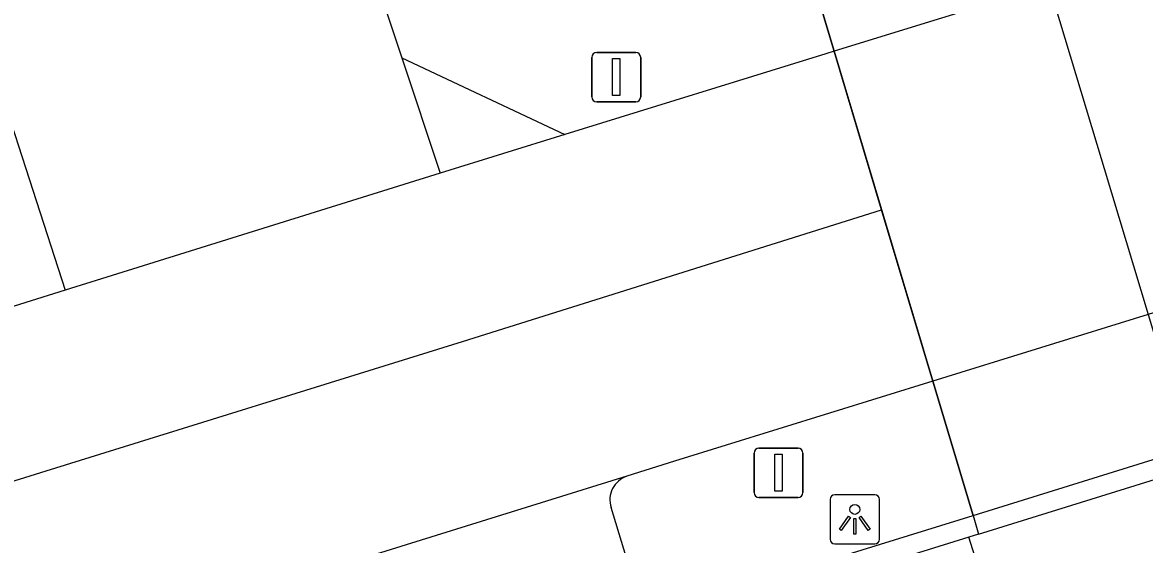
# Model space of a CAD drawing. Extents: x 160806 to 161707, y 383697 to 384148.
# Drawn here: x 161124.06 to 161146.77, y 383833.1 to 383843.68 of the extents above; entities that cross this region are included whole.
import ezdxf

# ---------------------------------------------------------------- set-up
doc = ezdxf.new("R2010")
doc.units = 0
for name, color, linetype in [('IMGEO_Berm_groen', 7, 'Continuous'), ('IMGEO_Fietspad_gesloten', 7, 'Continuous'), ('IMGEO_Groenvoorziening', 7, 'Continuous'), ('IMGEO_Lichtpunt', 7, 'Continuous'), ('IMGEO_Muur', 7, 'Continuous'), ('IMGEO_OVBaan_gesloten', 7, 'Continuous'), ('IMGEO_Rijbaan_lokaal_gesloten', 7, 'Continuous'), ('IMGEO_Rijbaan_lokaal_open', 7, 'Continuous'), ('IMGEO_Tunneldeel', 7, 'Continuous'), ('IMGEO_Verkeersbordpaal', 7, 'Continuous'), ('IMGEO_Voetpad_open', 7, 'Continuous')]:
    doc.layers.add(name, color=color, linetype=linetype)

msp = doc.modelspace()

# ---------------------------------------------------------------- linework, layer by layer
at = {"layer": 'IMGEO_Berm_groen'}
msp.add_lwpolyline([(161143.295, 383833.692), (161142.482, 383836.411)], dxfattribs=at)
at = {"layer": 'IMGEO_Fietspad_gesloten'}
msp.add_lwpolyline([(161142.416, 383852.446), (161142.534, 383852.055), (161144.827, 383844.441), (161145.8, 383841.21), (161146.837, 383837.764), (161147.656, 383835.045), (161147.77, 383834.67)], dxfattribs=at)
at = {"layer": 'IMGEO_Groenvoorziening'}
msp.add_lwpolyline([(161140.482, 383843.096), (161138.194, 383850.745)], dxfattribs=at)
at = {"layer": 'IMGEO_Lichtpunt'}
for p, q in [((161140.404, 383834.015), (161140.404, 383833.208)), ((161140.404, 383834.015), (161140.404, 383833.208)), ((161141.306, 383834.11), (161140.498, 383834.11)), ((161141.306, 383834.11), (161140.498, 383834.11)), ((161141.4, 383833.208), (161141.4, 383834.015)), ((161141.4, 383833.208), (161141.4, 383834.015)), ((161140.498, 383833.114), (161141.306, 383833.114)), ((161140.498, 383833.114), (161141.306, 383833.114))]:
    msp.add_line(p, q, dxfattribs=at)
for points in [[(161140.778, 383833.679), (161140.817, 383833.651), (161140.629, 383833.389), (161140.591, 383833.416), (161140.778, 383833.679)], [(161140.88, 383833.631), (161140.927, 383833.631), (161140.927, 383833.309), (161140.88, 383833.309), (161140.88, 383833.631)], [(161140.99, 383833.651), (161141.028, 383833.678), (161141.215, 383833.416), (161141.176, 383833.388), (161140.99, 383833.651)]]:
    msp.add_lwpolyline(points, dxfattribs=at)
msp.add_circle((161140.903, 383833.813), 0.0994, dxfattribs=at)
for centre, start, end in [((161140.498, 383834.015), 90, 180), ((161140.498, 383834.015), 90, 180), ((161141.306, 383834.015), 0, 90), ((161141.306, 383834.015), 0, 90), ((161140.498, 383833.208), 180, 270), ((161140.498, 383833.208), 180, 270), ((161141.306, 383833.208), 270, 0), ((161141.306, 383833.208), 270, 360)]:
    msp.add_arc(centre, 0.0946, start, end, dxfattribs=at)
at = {"layer": 'IMGEO_Muur'}
for points in [[(161143.295, 383833.692), (161147.656, 383835.045), (161154.847, 383837.278), (161156.904, 383837.916)], [(161143.408, 383833.314), (161147.77, 383834.67)], [(161136.649, 383831.629), (161143.295, 383833.692)], [(161143.295, 383833.692), (161143.408, 383833.314)], [(161143.213, 383833.254), (161141.367, 383832.68), (161136.784, 383831.256), (161136.551, 383831.172), (161126.303, 383827.946), (161126.056, 383827.868), (161125.992, 383827.848), (161125.46, 383827.681), (161086.399, 383815.384), (161086.504, 383814.998)], [(161143.408, 383833.314), (161143.213, 383833.254)]]:
    msp.add_lwpolyline(points, dxfattribs=at)
at = {"layer": 'IMGEO_OVBaan_gesloten'}
for points in [[(161151.764, 383846.764), (161151.824, 383846.609), (161150.124, 383846.082), (161145.114, 383844.53), (161144.827, 383844.441), (161140.482, 383843.096)], [(161140.482, 383843.096), (161140.315, 383843.044), (161135.037, 383841.409)], [(161141.444, 383839.88), (161140.482, 383843.096)], [(161135.037, 383841.409), (161132.513, 383840.627)], [(161132.513, 383840.627), (161124.928, 383838.252)], [(161156.084, 383840.634), (161154.948, 383840.282), (161154.024, 383839.995), (161146.837, 383837.764), (161142.482, 383836.411)], [(161080.212, 383816.06), (161080.507, 383817.662), (161081, 383819.203), (161081.74, 383820.251), (161082.788, 383821.423), (161084.584, 383822.638), (161086.795, 383823.519), (161094.8, 383825.75), (161100.542, 383827.341), (161110.326, 383830.192), (161115.848, 383831.883), (161124.542, 383834.598), (161132.962, 383837.214), (161141.444, 383839.88)], [(161142.482, 383836.411), (161141.444, 383839.88)], [(161124.928, 383838.252), (161120.065, 383836.729), (161120.017, 383836.894)], [(161142.482, 383836.411), (161137.255, 383834.789), (161136.291, 383834.484)], [(161136.291, 383834.484), (161122.368, 383830.155), (161122.432, 383829.933)]]:
    msp.add_lwpolyline(points, dxfattribs=at)
at = {"layer": 'IMGEO_Rijbaan_lokaal_gesloten'}
for points in [[(161125.724, 383860.653), (161127.533, 383854.899), (161128.653, 383852.066), (161130.01, 383848.147), (161131.736, 383842.961)], [(161131.736, 383842.961), (161132.513, 383840.627)], [(161123.615, 383842.308), (161124.928, 383838.252)], [(161136.649, 383831.629), (161135.971, 383833.854)]]:
    msp.add_lwpolyline(points, dxfattribs=at)
msp.add_arc((161136.444, 383834.01), 0.498, 107.8524, 198.2922, dxfattribs=at)
at = {"layer": 'IMGEO_Rijbaan_lokaal_open'}
msp.add_lwpolyline([(161131.736, 383842.961), (161135.037, 383841.409)], dxfattribs=at)
at = {"layer": 'IMGEO_Tunneldeel'}
msp.add_lwpolyline([(161154.024, 383847.47), (161153.895, 383847.899), (161153.748, 383848.385), (161153.573, 383848.966), (161151.776, 383854.928), (161151.661, 383855.311), (161149.611, 383854.676), (161142.416, 383852.446), (161138.086, 383851.104), (161138.194, 383850.745), (161140.482, 383843.096), (161142.482, 383836.411), (161143.295, 383833.692), (161143.408, 383833.314), (161147.77, 383834.67), (161154.96, 383836.906), (161157.016, 383837.543), (161156.904, 383837.916), (161156.084, 383840.634)], close=True, dxfattribs=at)
at = {"layer": 'IMGEO_Verkeersbordpaal'}
for p, q in [((161135.681, 383843.07), (161136.471, 383843.07)), ((161136.471, 383843.07), (161135.681, 383843.07)), ((161135.581, 383842.17), (161135.581, 383842.97)), ((161135.581, 383842.97), (161135.581, 383842.17)), ((161136.571, 383842.97), (161136.571, 383842.17)), ((161136.571, 383842.17), (161136.571, 383842.97)), ((161136.471, 383842.07), (161135.681, 383842.07)), ((161135.681, 383842.07), (161136.471, 383842.07)), ((161138.864, 383834.156), (161138.864, 383834.956)), ((161138.864, 383834.956), (161138.864, 383834.156)), ((161138.964, 383835.056), (161139.754, 383835.056)), ((161139.754, 383835.056), (161138.964, 383835.056)), ((161139.854, 383834.956), (161139.854, 383834.156)), ((161139.854, 383834.156), (161139.854, 383834.956)), ((161139.754, 383834.056), (161138.964, 383834.056)), ((161138.964, 383834.056), (161139.754, 383834.056))]:
    msp.add_line(p, q, dxfattribs=at)
for points in [[(161136.001, 383842.945), (161136.151, 383842.945), (161136.151, 383842.195), (161136.001, 383842.195), (161136.001, 383842.945)], [(161139.284, 383834.931), (161139.434, 383834.931), (161139.434, 383834.181), (161139.284, 383834.181), (161139.284, 383834.931)]]:
    msp.add_lwpolyline(points, dxfattribs=at)
for centre, start, end in [((161135.681, 383842.97), 90, 180), ((161135.681, 383842.97), 90, 180), ((161136.471, 383842.97), 0, 90), ((161136.471, 383842.97), 360, 90), ((161135.681, 383842.17), 180, 270), ((161135.681, 383842.17), 180, 270), ((161136.471, 383842.17), 270, 0), ((161136.471, 383842.17), 270, 0), ((161138.964, 383834.956), 90, 180), ((161138.964, 383834.956), 90, 180), ((161139.754, 383834.956), 0, 90), ((161139.754, 383834.956), 360, 90), ((161138.964, 383834.156), 180, 270), ((161138.964, 383834.156), 180, 270), ((161139.754, 383834.156), 270, 0), ((161139.754, 383834.156), 270, 0)]:
    msp.add_arc(centre, 0.1, start, end, dxfattribs=at)
at = {"layer": 'IMGEO_Voetpad_open'}
for points in [[(161142.416, 383852.446), (161138.086, 383851.104), (161138.194, 383850.745), (161140.482, 383843.096), (161142.482, 383836.411), (161143.295, 383833.692), (161143.408, 383833.314), (161147.77, 383834.67)], [(161086.504, 383814.998), (161125.587, 383827.301), (161141.486, 383832.294), (161143.333, 383832.867), (161143.213, 383833.254)]]:
    msp.add_lwpolyline(points, dxfattribs=at)

doc.saveas('drawing.dxf')
